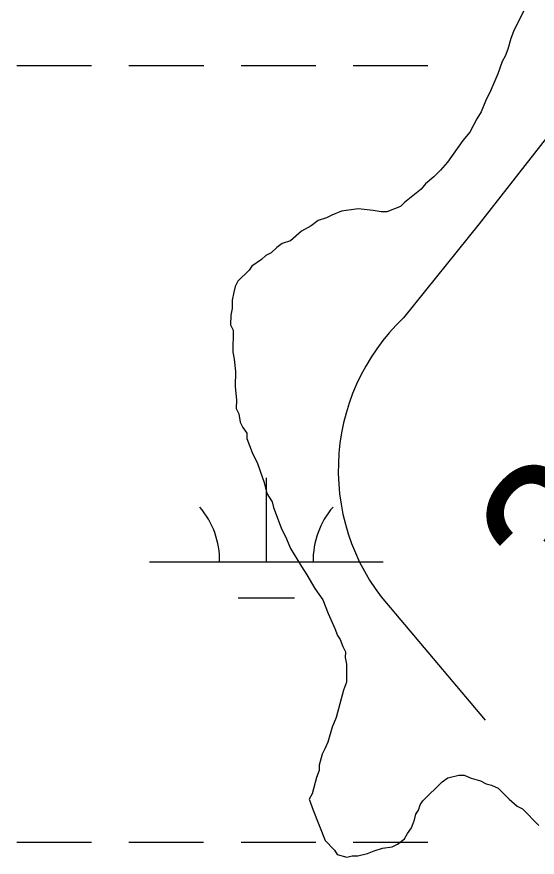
# Model space of a CAD drawing. Extents: x 3297735 to 3335592, y 670436 to 695807.
# Drawn here: x 3313927.3 to 3314150.2, y 687118.5 to 687478.5 of the extents above; entities that cross this region are included whole.
import ezdxf

# ---------------------------------------------------------------- set-up
doc = ezdxf.new("R2010")
doc.units = 0
for name, color, linetype in [('V-RIVR-RANG', 7, 'Continuous'), ('V-ROAD-CNTR', 7, 'Continuous'), ('V-SITE-VEGE', 7, 'Continuous'), ('V-WETL-SWMP', 7, 'Continuous')]:
    doc.layers.add(name, color=color, linetype=linetype)

msp = doc.modelspace()

# ---------------------------------------------------------------- linework, layer by layer
at = {"layer": 'V-ROAD-CNTR'}
msp.add_lwpolyline([(3314182.94, 687463.54), (3314125.27, 687389.86), (3314092.85, 687349.52), (3314089.76, 687346.43), (3314086.82, 687343.19), (3314084.04, 687339.81), (3314081.43, 687336.3), (3314079, 687332.67), (3314076.74, 687328.93), (3314074.67, 687325.07), (3314072.79, 687321.13), (3314071.1, 687317.09), (3314069.61, 687312.98), (3314068.32, 687308.8), (3314067.24, 687304.56), (3314066.37, 687300.27), (3314065.7, 687295.95), (3314065.25, 687291.6), (3314065.01, 687287.23), (3314064.98, 687282.86), (3314065.16, 687278.49), (3314065.56, 687274.13), (3314066.17, 687269.8), (3314066.99, 687265.5), (3314068.01, 687261.25), (3314069.25, 687257.05), (3314070.68, 687252.92), (3314072.31, 687248.86), (3314074.14, 687244.89), (3314076.16, 687241.01), (3314078.37, 687237.24), (3314080.76, 687233.57), (3314083.32, 687230.03), (3314127.83, 687177.17)], dxfattribs=at)
at = {"layer": 'V-SITE-VEGE'}
for points in [[(3314144.27, 687480.91), (3314140.05, 687472.17), (3314138.84, 687469.26), (3314137.61, 687464.59), (3314136.4, 687461.67), (3314135.2, 687459.34), (3314133.37, 687454.09), (3314130.35, 687447.1), (3314127.95, 687442.44)], [(3314127.95, 687442.44), (3314126.12, 687437.78), (3314124.33, 687434.87), (3314121.32, 687429.05), (3314118.35, 687425.57), (3314111.78, 687416.28), (3314108.8, 687412.8), (3314105.84, 687409.91), (3314102.28, 687407.03), (3314100.5, 687404.71), (3314093.39, 687398.94), (3314091.61, 687397.2), (3314085.71, 687394.94), (3314083.37, 687394.97), (3314079.87, 687395.6), (3314073.43, 687396.27), (3314066.38, 687395.19), (3314062.25, 687393.48), (3314059.9, 687392.34), (3314056.37, 687391.21), (3314053.41, 687388.91), (3314049.27, 687386.62), (3314044.54, 687382.58), (3314041, 687381.45), (3314038.64, 687379.72), (3314036.26, 687377.41), (3314033.9, 687376.27), (3314032.12, 687374.53), (3314027.99, 687371.66), (3314026.79, 687369.92), (3314022.04, 687365.29), (3314020.84, 687362.96), (3314020.22, 687360.62), (3314019.59, 687357.12), (3314019.55, 687353.6), (3314018.92, 687350.68), (3314018.87, 687346.58), (3314020.01, 687344.22), (3314019.89, 687334.84), (3314020.44, 687331.91), (3314020.95, 687326.62), (3314020.87, 687320.18), (3314021.38, 687314.31), (3314021.33, 687310.8), (3314022.47, 687308.44), (3314023.01, 687304.91), (3314024.15, 687302.56), (3314025.88, 687300.19), (3314025.85, 687297.84), (3314028.12, 687291.95), (3314030.4, 687287.24), (3314033.23, 687278.99), (3314034.33, 687274.29), (3314036.64, 687270.74), (3314037.19, 687268.39), (3314040.59, 687259.56), (3314042.88, 687254.84), (3314044.58, 687250.72), (3314049.17, 687243.04), (3314051.47, 687239.49), (3314054.91, 687233.59), (3314058.36, 687228.85), (3314060.63, 687222.96), (3314063.47, 687216.48), (3314064.61, 687213.54), (3314065.76, 687211.77), (3314066.89, 687208.82), (3314068.04, 687206.46), (3314068, 687204.12), (3314068.55, 687201.18), (3314068.52, 687198.84), (3314068.45, 687193.56), (3314067.23, 687190.06), (3314064.15, 687178.38), (3314062.34, 687174.3), (3314060.5, 687167.88), (3314059.29, 687164.97), (3314058.09, 687162.64), (3314056.85, 687157.96), (3314056.82, 687155.62), (3314055.61, 687152.71), (3314053.76, 687145.7), (3314052.56, 687143.37), (3314054.26, 687138.66), (3314059.37, 687125.7), (3314063.41, 687121.54), (3314064.56, 687119.77), (3314068.65, 687118.55), (3314071, 687119.1), (3314073.34, 687119.07), (3314077.46, 687120.19), (3314080.41, 687121.32), (3314083.94, 687122.45), (3314088.05, 687122.98), (3314090.41, 687124.12), (3314093.36, 687126.43), (3314094.57, 687128.76), (3314096.35, 687131.08), (3314097.57, 687134.58), (3314098.19, 687136.92), (3314099.38, 687138.66)], [(3314099.38, 687138.66), (3314100, 687140.99), (3314101.2, 687142.73), (3314109.5, 687150.83), (3314111.87, 687152.56), (3314116.57, 687153.67), (3314118.92, 687153.64), (3314121.83, 687152.43), (3314125.92, 687151.21), (3314128.25, 687150), (3314130.58, 687149.39), (3314133.5, 687148.18), (3314138.12, 687143.43), (3314141.6, 687140.45), (3314143.93, 687139.25), (3314150.87, 687132.13)]]:
    msp.add_lwpolyline(points, dxfattribs=at)
at = {"layer": 'V-WETL-SWMP'}
for p, q in [((3313927.35, 687457.63), (3313959.35, 687457.63)), ((3313975.35, 687457.63), (3314007.35, 687457.63)), ((3314023.35, 687457.63), (3314055.35, 687457.63)), ((3314071.34, 687457.63), (3314103.34, 687457.63)), ((3314034.19, 687245.03), (3314034.19, 687281.03)), ((3313984.19, 687245.03), (3314084.19, 687245.03)), ((3314022.19, 687229.6), (3314046.19, 687229.6)), ((3313927.34, 687124.96), (3313959.34, 687124.96)), ((3313975.34, 687124.96), (3314007.34, 687124.96)), ((3314023.34, 687124.96), (3314055.34, 687124.96)), ((3314071.34, 687124.96), (3314103.34, 687124.96))]:
    msp.add_line(p, q, dxfattribs=at)
for centre, start, end in [((3313978.95, 687245.5), 359.2282, 40.7718), ((3314089.43, 687245.5), 139.2282, 180.7718)]:
    msp.add_arc(centre, 35.25, start, end, dxfattribs=at)

# ---------------------------------------------------------------- texts
at = {"layer": 'V-RIVR-RANG'}
msp.add_text('31.3', height=67, rotation=49.9983, dxfattribs=at).set_placement((3314170.04, 687215.93))

doc.saveas('drawing.dxf')
